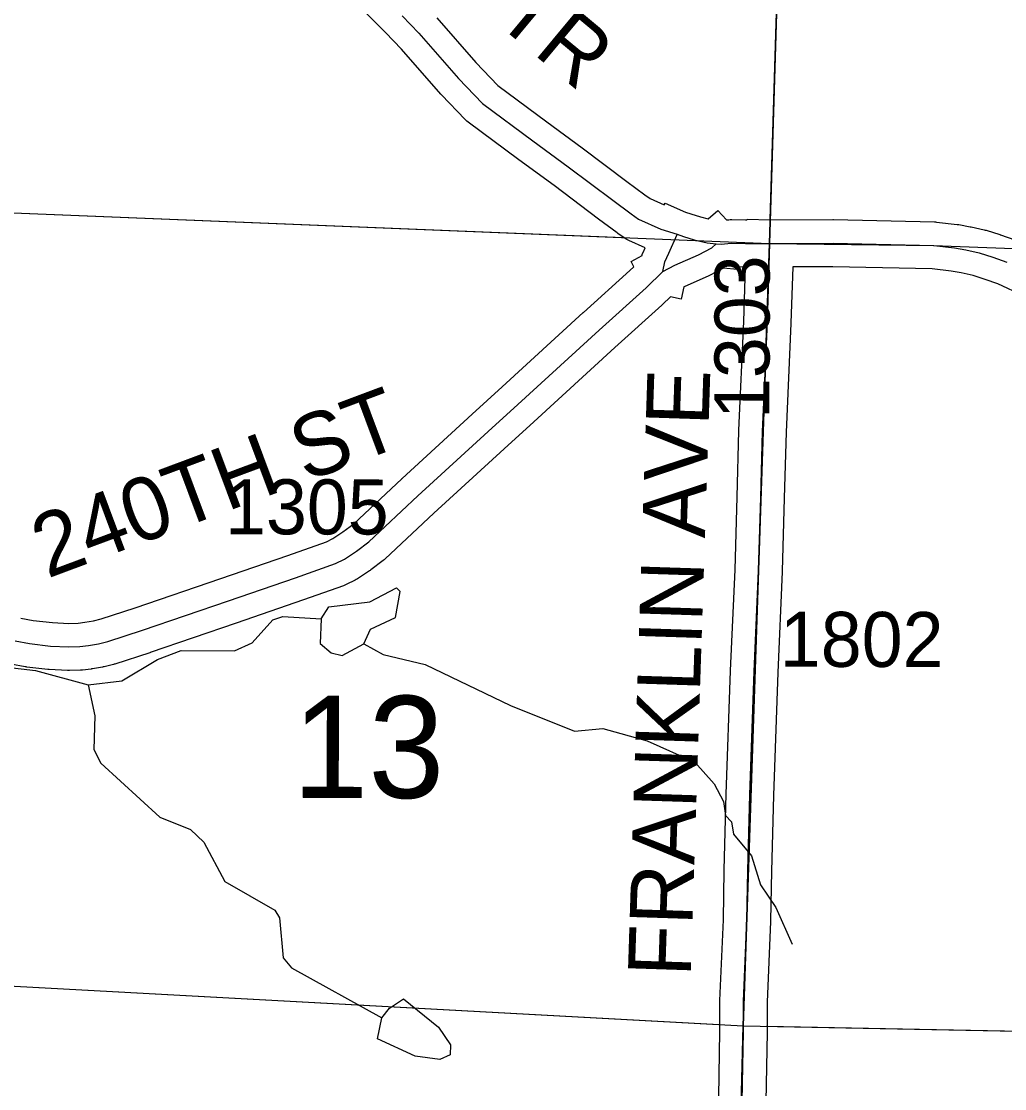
# Model space of a CAD drawing. Extents: x -157.2 to -99.3, y 12.2 to 46.2.
# Drawn here: x -135.784 to -134.532, y 25.691 to 27.05 of the extents above; entities that cross this region are included whole.
import ezdxf

# ---------------------------------------------------------------- set-up
doc = ezdxf.new("R2010")
doc.units = 0
for name, color, linetype in [('tdCoHydroRiver', 7, 'Continuous'), ('tdCoSecRdNmbr', 7, 'Continuous'), ('tdCoSecRdTxt', 7, 'Continuous'), ('tdCoSecRteBand', 7, 'Continuous'), ('tdCoSecRteCL', 7, 'Continuous'), ('tdCoSectLine', 7, 'Continuous'), ('tdCoSectLinePart', 7, 'Continuous'), ('tdCoSectNmbr', 7, 'Continuous'), ('tdCoSurfAsphalt', 7, 'Continuous'), ('tdCoSurfGravel', 7, 'Continuous'), ('tdCoTwpBndry', 7, 'Continuous'), ('tdCoTwpBndryShd', 7, 'Continuous')]:
    doc.layers.add(name, color=color, linetype=linetype)

msp = doc.modelspace()

# ---------------------------------------------------------------- linework, layer by layer
at = {"layer": 'tdCoHydroRiver'}
for points in [[(-136.6103, 26.5234), (-136.5244, 26.5934), (-136.4908, 26.6081), (-136.4336, 26.6205), (-136.3469, 26.6162), (-136.323, 26.6233), (-136.2518, 26.629), (-136.2222, 26.617), (-136.1449, 26.564), (-136.0775, 26.4497), (-136.0752, 26.4228), (-136.0824, 26.393), (-136.0642, 26.3687), (-136.0434, 26.327), (-136.0253, 26.3028), (-135.9971, 26.2955), (-135.9403, 26.2937), (-135.8937, 26.2686), (-135.8607, 26.266), (-135.8207, 26.2299), (-135.7657, 26.2235), (-135.6984, 26.2055)], [(-135.4021, 26.2893), (-135.3922, 26.3048), (-135.3399, 26.3111), (-135.3062, 26.3289)], [(-135.3479, 26.2576), (-135.3394, 26.2763), (-135.3074, 26.2911), (-135.3016, 26.3241), (-135.3062, 26.3289)], [(-135.6984, 26.2055), (-135.6556, 26.2105), (-135.6105, 26.2375), (-135.5802, 26.2492), (-135.5123, 26.2486), (-135.4899, 26.2589), (-135.4637, 26.2881), (-135.451, 26.2925), (-135.4021, 26.2893)], [(-135.4021, 26.2893), (-135.4031, 26.2578), (-135.3893, 26.2463), (-135.3752, 26.2427), (-135.3479, 26.2576)], [(-135.3479, 26.2576), (-135.323, 26.2442), (-135.2698, 26.2314), (-135.1609, 26.179), (-135.0798, 26.1465), (-135.0434, 26.15), (-134.9871, 26.134), (-134.9264, 26.1068), (-134.902, 26.0792), (-134.8901, 26.0567), (-134.8875, 26.0393), (-134.8798, 26.0311), (-134.8772, 26.0153), (-134.8543, 25.9877), (-134.8429, 25.951), (-134.8233, 25.9219), (-134.8026, 25.8755)], [(-135.6984, 26.2055), (-135.6901, 26.1658), (-135.6915, 26.1232), (-135.6826, 26.1055), (-135.6074, 26.0368), (-135.5684, 26.0214), (-135.5515, 26.005), (-135.5247, 25.9552), (-135.4611, 25.9185), (-135.4551, 25.9088), (-135.4504, 25.8581), (-135.4397, 25.8451), (-135.3249, 25.7815)], [(-135.3249, 25.7815), (-135.3151, 25.7938), (-135.2973, 25.8059), (-135.2527, 25.7697), (-135.2376, 25.7471), (-135.238, 25.7345), (-135.2508, 25.7286), (-135.2822, 25.7327), (-135.3305, 25.7548), (-135.3249, 25.7815)]]:
    msp.add_lwpolyline(points, dxfattribs=at)
at = {"layer": 'tdCoSecRteBand'}
for points in [[(-135.723, 26.2836), (-135.7114, 26.284), (-135.7026, 26.285), (-135.6917, 26.2869), (-135.6819, 26.2893), (-135.6388, 26.3032), (-135.5298, 26.3409), (-135.5298, 26.3409), (-135.5298, 26.3409), (-135.4443, 26.3702), (-135.3954, 26.3875), (-135.3873, 26.3915), (-135.3743, 26.4002), (-135.3605, 26.4105), (-135.2994, 26.4678), (-135.2992, 26.4679), (-135.2991, 26.468), (-135.2099, 26.5499), (-135.2098, 26.5499), (-135.2098, 26.55), (-135.1718, 26.5845), (-135.0685, 26.6791), (-135.0684, 26.6792), (-135.0683, 26.6793), (-135.0091, 26.7327), (-135.0041, 26.7376), (-135.0076, 26.7444), (-134.9937, 26.7517), (-134.9933, 26.7534), (-134.9917, 26.7567), (-134.9895, 26.7615), (-135.0105, 26.771), (-135.0129, 26.7721), (-135.0151, 26.7736), (-135.0245, 26.78), (-135.025, 26.7803), (-135.0255, 26.7807), (-135.0489, 26.7982), (-135.049, 26.7982), (-135.049, 26.7983), (-135.1056, 26.8408), (-135.1503, 26.8735), (-135.1504, 26.8736), (-135.1505, 26.8736), (-135.2148, 26.9215), (-135.2168, 26.923), (-135.2186, 26.9248), (-135.2489, 26.9563), (-135.2494, 26.9568), (-135.2499, 26.9574), (-135.2997, 27.0145), (-135.3201, 27.0357), (-135.344, 27.0593)], [(-135.255, 27.0545), (-135.2051, 26.9974), (-135.177, 26.9681), (-135.1148, 26.9219), (-135.07, 26.8891), (-135.0698, 26.889), (-135.0697, 26.8889), (-135.013, 26.8462), (-134.9901, 26.8291), (-134.9834, 26.8246), (-134.9653, 26.8164), (-134.9644, 26.8183), (-134.9383, 26.8069), (-134.9316, 26.8047), (-134.9194, 26.8009), (-134.9093, 26.7984), (-134.8974, 26.8093), (-134.8863, 26.7971), (-134.8832, 26.7973), (-134.8814, 26.7975), (-134.8796, 26.7975), (-134.8618, 26.7971), (-134.8601, 26.7971), (-134.86, 26.7982), (-134.8306, 26.7972), (-134.7507, 26.7976), (-134.7503, 26.7976), (-134.7499, 26.7976), (-134.6216, 26.7946), (-134.6203, 26.7946), (-134.619, 26.7944), (-134.5926, 26.7915), (-134.5915, 26.7914), (-134.5904, 26.7912), (-134.5759, 26.7884), (-134.5754, 26.7884), (-134.5749, 26.7883), (-134.5582, 26.7846), (-134.5569, 26.7843), (-134.5556, 26.7839), (-134.5384, 26.7785), (-134.5378, 26.7783), (-134.5373, 26.7781), (-134.5193, 26.7717)], [(-134.8965, 25.6536), (-134.8945, 25.7643), (-134.8945, 25.8023), (-134.8945, 25.8029), (-134.8945, 25.8036), (-134.8901, 25.9065), (-134.8891, 25.9694), (-134.8891, 25.9696), (-134.8891, 25.9698), (-134.8864, 26.0662), (-134.8864, 26.0663), (-134.8864, 26.0664), (-134.8809, 26.2233), (-134.8809, 26.2234), (-134.8809, 26.2236), (-134.8753, 26.3518), (-134.8726, 26.4445), (-134.8703, 26.5288), (-134.8703, 26.5291), (-134.8703, 26.5294), (-134.8642, 26.668), (-134.862, 26.7371), (-134.8623, 26.7371), (-134.8627, 26.7371), (-134.8721, 26.7373), (-134.8724, 26.7342), (-134.8899, 26.7358), (-134.891, 26.7353), (-134.9077, 26.7264), (-134.9087, 26.7259), (-134.9097, 26.7255), (-134.9391, 26.7126), (-134.9406, 26.7118), (-134.9437, 26.6963), (-134.9575, 26.6992), (-134.9676, 26.6893), (-134.9681, 26.6889), (-134.9685, 26.6885), (-135.0281, 26.6348), (-135.1313, 26.5402), (-135.1314, 26.5402), (-135.1314, 26.5401), (-135.1693, 26.5056), (-135.2585, 26.4239), (-135.3207, 26.3656), (-135.3219, 26.3645), (-135.3232, 26.3635), (-135.339, 26.3516), (-135.3397, 26.3511), (-135.3405, 26.3506), (-135.3558, 26.3405), (-135.3573, 26.3395), (-135.3589, 26.3387), (-135.3702, 26.333), (-135.3719, 26.3322), (-135.3736, 26.3316), (-135.4244, 26.3136), (-135.4246, 26.3135), (-135.4247, 26.3135), (-135.5103, 26.2841), (-135.6195, 26.2464), (-135.6198, 26.2463), (-135.6201, 26.2462), (-135.6645, 26.2319), (-135.6654, 26.2316), (-135.6664, 26.2314), (-135.6782, 26.2284), (-135.6793, 26.2281), (-135.6804, 26.2279), (-135.6932, 26.2257), (-135.6941, 26.2256), (-135.6949, 26.2255), (-135.7058, 26.2242), (-135.707, 26.2241), (-135.7081, 26.2241), (-135.7222, 26.2236), (-135.7235, 26.2235)], [(-134.5082, 26.7006), (-134.5407, 26.7156), (-134.5569, 26.7214), (-134.5724, 26.7262), (-134.5874, 26.7296), (-134.6004, 26.732), (-134.6243, 26.7347), (-134.7508, 26.7376), (-134.8019, 26.7374), (-134.8042, 26.6659), (-134.8042, 26.6657), (-134.8042, 26.6655), (-134.8104, 26.527), (-134.8126, 26.4429), (-134.8126, 26.4429), (-134.8126, 26.4428), (-134.8153, 26.3499), (-134.8153, 26.3496), (-134.8153, 26.3494), (-134.821, 26.2211), (-134.8264, 26.0645), (-134.8291, 25.9683), (-134.8301, 25.9051), (-134.8301, 25.9047), (-134.8301, 25.9043), (-134.8345, 25.8016), (-134.8345, 25.7641), (-134.8345, 25.7638), (-134.8345, 25.7635), (-134.8365, 25.6526)], [(-135.7841, 26.2904), (-135.7686, 26.2874), (-135.744, 26.2847), (-135.723, 26.2836)], [(-135.7235, 26.2235), (-135.7248, 26.2236), (-135.748, 26.2248), (-135.7489, 26.2249), (-135.7497, 26.225), (-135.7764, 26.2279), (-135.7775, 26.2281), (-135.7786, 26.2283), (-135.7969, 26.2317)]]:
    msp.add_lwpolyline(points, dxfattribs=at)
at = {"layer": 'tdCoSecRteCL'}
for points in [[(-135.2988, 27.0568), (-135.2776, 27.0348), (-135.2273, 26.9771), (-135.1969, 26.9455), (-135.1326, 26.8977), (-135.0877, 26.8649), (-135.031, 26.8222), (-135.0075, 26.8047), (-134.9982, 26.7983), (-134.9698, 26.7855), (-134.949, 26.7788)], [(-134.9671, 26.7317), (-134.9647, 26.7438), (-134.9595, 26.7547), (-134.949, 26.7786), (-134.949, 26.7788)], [(-134.949, 26.7788), (-134.9407, 26.7761), (-134.9274, 26.7719), (-134.9109, 26.768), (-134.8994, 26.7669)], [(-134.9671, 26.7317), (-134.9521, 26.7396), (-134.9218, 26.7529), (-134.905, 26.7618), (-134.8994, 26.7669)], [(-134.8994, 26.7669), (-134.8929, 26.7663), (-134.8803, 26.7675), (-134.862, 26.7671), (-134.831, 26.7672)], [(-134.8721, 25.394), (-134.8702, 25.4353), (-134.869, 25.4913), (-134.8665, 25.6531), (-134.8645, 25.7641), (-134.8645, 25.8023), (-134.8601, 25.9056), (-134.8591, 25.969), (-134.8564, 26.0654), (-134.851, 26.2222), (-134.8453, 26.3507), (-134.8426, 26.4437), (-134.8404, 26.528), (-134.8342, 26.6669), (-134.831, 26.7672)], [(-134.831, 26.7672), (-134.7506, 26.7676), (-134.6223, 26.7646), (-134.5959, 26.7617), (-134.5814, 26.759), (-134.5646, 26.7553), (-134.5474, 26.7498), (-134.5293, 26.7434)], [(-135.7913, 26.2612), (-135.773, 26.2578), (-135.7464, 26.2548), (-135.7232, 26.2536), (-135.7092, 26.2541), (-135.6983, 26.2553), (-135.6855, 26.2575), (-135.6737, 26.2605), (-135.6293, 26.2748), (-135.52, 26.3125), (-135.4345, 26.3418), (-135.3837, 26.3599), (-135.3723, 26.3655), (-135.357, 26.3756), (-135.3412, 26.3875), (-135.2788, 26.4459), (-135.1896, 26.5278), (-135.1516, 26.5623), (-135.0483, 26.657), (-134.9886, 26.7108), (-134.9671, 26.7317)]]:
    msp.add_lwpolyline(points, dxfattribs=at)
at = {"layer": 'tdCoSectLine'}
for points in [[(-134.8314, 26.7672), (-134.8012, 27.7577)], [(-135.8259, 26.8073), (-134.8314, 26.7672)], [(-134.8649, 25.7715), (-134.8314, 26.7672)], [(-134.8314, 26.7672), (-134.6227, 26.7646), (-133.8763, 26.7364)], [(-135.8551, 25.8253), (-134.8649, 25.7715)], [(-134.8895, 24.789), (-134.8649, 25.7715)], [(-134.8649, 25.7715), (-133.9054, 25.7529)]]:
    msp.add_lwpolyline(points, dxfattribs=at)
at = {"layer": 'tdCoSectLinePart'}
for points in [[(-134.8305, 26.7975), (-134.8021, 27.7278)], [(-135.8259, 26.8073), (-135.0171, 26.7747)], [(-135.8551, 25.8253), (-134.8953, 25.7732)], [(-134.8354, 25.7709), (-133.9054, 25.7529)]]:
    msp.add_lwpolyline(points, dxfattribs=at)
at = {"layer": 'tdCoSurfAsphalt'}
for points in [[(-135.2988, 27.0568), (-135.2776, 27.0348), (-135.2273, 26.9771), (-135.1969, 26.9455), (-135.1326, 26.8977), (-135.0877, 26.8649), (-135.031, 26.8222), (-135.0075, 26.8047), (-134.9982, 26.7983), (-134.9698, 26.7855), (-134.949, 26.7788), (-134.9407, 26.7761), (-134.9274, 26.7719), (-134.9109, 26.768), (-134.8994, 26.7669), (-134.8929, 26.7663), (-134.8803, 26.7675), (-134.862, 26.7671), (-134.831, 26.7672), (-134.831, 26.7672)], [(-134.831, 26.7672), (-134.7506, 26.7676), (-134.6223, 26.7646), (-134.5959, 26.7617), (-134.5814, 26.759), (-134.5646, 26.7553), (-134.5474, 26.7498), (-134.5293, 26.7434)]]:
    msp.add_lwpolyline(points, dxfattribs=at)
at = {"layer": 'tdCoSurfGravel'}
msp.add_line((-134.949, 26.7786), (-134.949, 26.7788), dxfattribs=at)
for points in [[(-135.7913, 26.2612), (-135.773, 26.2578), (-135.7464, 26.2548), (-135.7232, 26.2536), (-135.7092, 26.2541), (-135.6983, 26.2553), (-135.6855, 26.2575), (-135.6737, 26.2605), (-135.6293, 26.2748), (-135.52, 26.3125), (-135.4345, 26.3418), (-135.3837, 26.3599), (-135.3723, 26.3655), (-135.357, 26.3756), (-135.3412, 26.3875), (-135.2788, 26.4459), (-135.1896, 26.5278), (-135.1516, 26.5623), (-135.0483, 26.657), (-134.9886, 26.7108), (-134.9671, 26.7317), (-134.9647, 26.7438), (-134.9595, 26.7547), (-134.949, 26.7786)], [(-134.9671, 26.7317), (-134.9521, 26.7396), (-134.9218, 26.7529), (-134.905, 26.7618), (-134.8994, 26.7669)], [(-134.8665, 25.6531), (-134.8645, 25.7641), (-134.8645, 25.8023), (-134.8601, 25.9056), (-134.8591, 25.969), (-134.8564, 26.0654), (-134.851, 26.2222), (-134.8453, 26.3507), (-134.8426, 26.4437), (-134.8404, 26.528), (-134.8342, 26.6669), (-134.831, 26.7672)]]:
    msp.add_lwpolyline(points, dxfattribs=at)
at = {"layer": 'tdCoTwpBndry'}
msp.add_lwpolyline([(-134.8305, 26.7972), (-134.8021, 27.7277)], dxfattribs=at)
at = {"layer": 'tdCoTwpBndryShd'}
msp.add_lwpolyline([(-134.5827, 34.8376), (-134.6206, 33.6622), (-134.6624, 32.6731), (-134.702, 31.6829), (-134.7248, 30.6831), (-134.7505, 29.6994), (-134.7778, 28.6994), (-134.8012, 27.7577), (-134.8314, 26.7672), (-134.8649, 25.7715), (-134.8895, 24.789), (-134.9097, 23.8132), (-134.9318, 22.8156), (-134.9713, 21.779), (-134.9998, 20.7866), (-135.0355, 19.7869), (-135.0694, 18.8043), (-135.1107, 17.815), (-135.1553, 16.8138)], dxfattribs=at)

# ---------------------------------------------------------------- texts
at = {"layer": 'tdCoSecRdNmbr'}
for s, rotation, p in [('1303', 89.8981, (-134.8316, 26.5437)), ('1305', 359.8971, (-135.5244, 26.3971)), ('1802', 359.8976, (-134.8183, 26.2284))]:
    msp.add_text(s, height=0.07, rotation=rotation, dxfattribs=at).set_placement(p)
at = {"layer": 'tdCoSecRdTxt'}
for s, rotation, p in [('DEER RUN TR', 320.2328, (-135.6359, 27.4275)), ('FRANKLIN AVE', 88.1385, (-134.9318, 25.8333)), ('240TH ST', 20.5062, (-135.7506, 26.3404))]:
    msp.add_text(s, height=0.08, rotation=rotation, dxfattribs=at).set_placement(p)
at = {"layer": 'tdCoSectNmbr'}
msp.add_text('13', height=0.13, rotation=359.8973, dxfattribs=at).set_placement((-135.4387, 26.0616))

doc.saveas('drawing.dxf')
